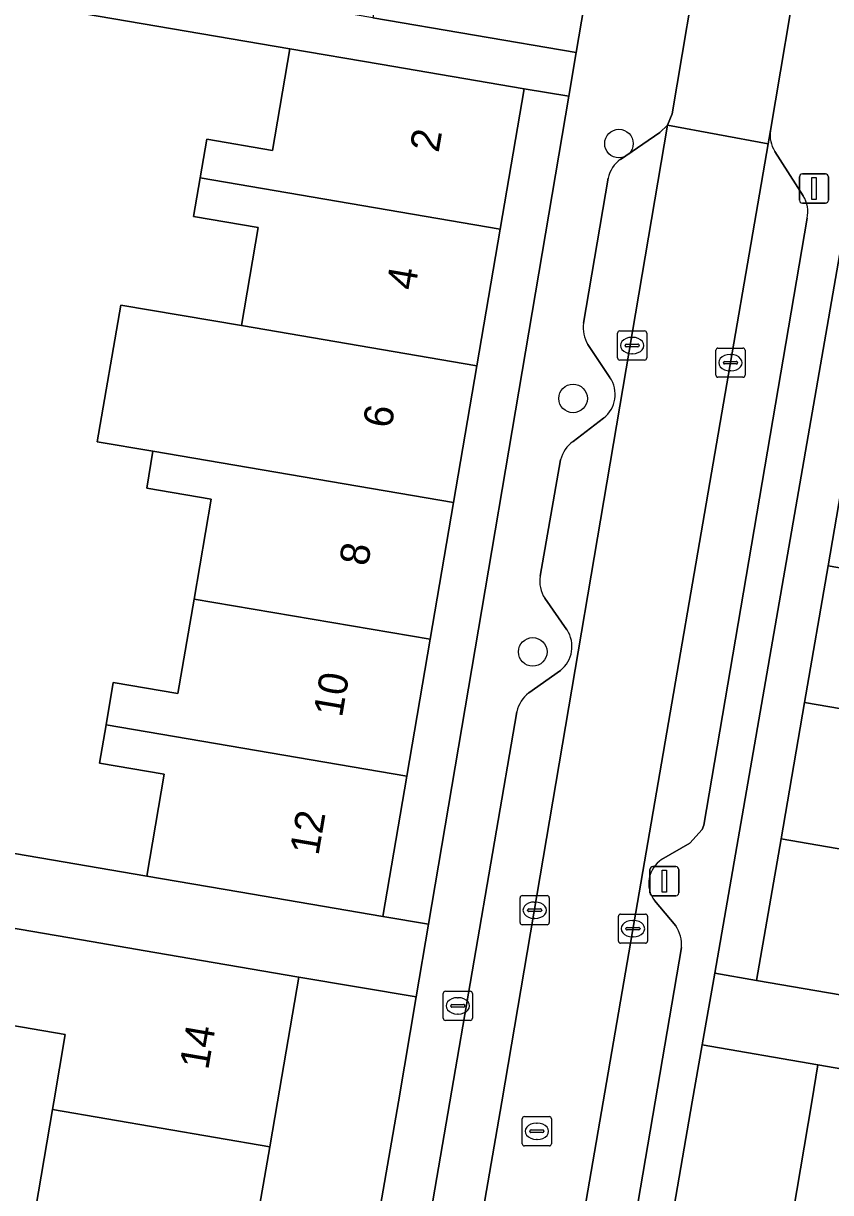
# Model space of a CAD drawing. Extents: x 159817 to 160765, y 380688 to 381638.
# Drawn here: x 160112.52 to 160140.14, y 380996.89 to 381036.92 of the extents above; entities that cross this region are included whole.
import ezdxf

# ---------------------------------------------------------------- set-up
doc = ezdxf.new("R2010")
doc.units = 0
for name, color, linetype in [('IMGEO_Boom', 7, 'Continuous'), ('IMGEO_Brandkraan', 7, 'Continuous'), ('IMGEO_Erf', 7, 'Continuous'), ('IMGEO_Kolk', 7, 'Continuous'), ('IMGEO_Lichtmast', 7, 'Continuous'), ('IMGEO_Pand', 7, 'Continuous'), ('IMGEO_Pand_nummerreeks', 7, 'Continuous'), ('IMGEO_Parkeervlak_open', 7, 'Continuous'), ('IMGEO_Rijbaan_lokaal_open', 7, 'Continuous'), ('IMGEO_Rioolput', 7, 'Continuous'), ('IMGEO_Voetpad_open', 7, 'Continuous')]:
    doc.layers.add(name, color=color, linetype=linetype)

msp = doc.modelspace()

# ---------------------------------------------------------------- linework, layer by layer
at = {"layer": 'IMGEO_Boom'}
for centre in [(160132.895, 381032.809), (160131.325, 381024.082), (160129.945, 381015.406)]:
    msp.add_circle(centre, 0.489, dxfattribs=at)
at = {"layer": 'IMGEO_Brandkraan'}
for p, q in [((160126.879, 381002.859), (160126.879, 381003.711)), ((160126.954, 381003.785), (160127.806, 381003.785)), ((160127.367, 381003.565), (160127.392, 381003.565)), ((160127.88, 381003.711), (160127.88, 381002.859)), ((160127.138, 381003.279), (160127.138, 381003.291)), ((160127.576, 381003.242), (160127.178, 381003.242)), ((160127.181, 381003.328), (160127.579, 381003.328)), ((160127.622, 381003.291), (160127.622, 381003.279)), ((160127.806, 381002.785), (160126.954, 381002.785)), ((160127.39, 381003.005), (160127.365, 381003.005))]:
    msp.add_line(p, q, dxfattribs=at)
for points in [[(160126.879, 381002.859), (160126.879, 381003.711)], [(160126.954, 381003.785), (160127.806, 381003.785)], [(160127.88, 381003.711), (160127.88, 381002.859)], [(160127.806, 381002.785), (160126.954, 381002.785)]]:
    msp.add_lwpolyline(points, dxfattribs=at)
for centre, radius, start, end in [((160126.956, 381003.709), 0.0765, 91.552, 178.448), ((160126.956, 381003.709), 0.0765, 91.552, 178.448), ((160127.804, 381003.709), 0.0765, 1.552, 88.448), ((160127.804, 381003.709), 0.0765, 1.552, 88.448), ((160127.178, 381003.288), 0.0403, 85.8775, 175.7526), ((160127.175, 381003.278), 0.0366, 178.938, 274.7102), ((160127.579, 381003.285), 0.043, 264.8664, 352.4533), ((160127.583, 381003.29), 0.0386, 1.7309, 96.639), ((160126.956, 381002.861), 0.0765, 181.552, 268.448), ((160126.956, 381002.861), 0.0765, 181.552, 268.448), ((160127.804, 381002.861), 0.0765, 271.552, 358.448), ((160127.804, 381002.861), 0.0765, 271.552, 358.448)]:
    msp.add_arc(centre, radius, start, end, dxfattribs=at)
for centre, major_axis, ratio, start_param, end_param in [((160127.366, 381003.285), (-0.387, 0.002), 0.722429, 4.712389, 7.853982), ((160127.391, 381003.285), (-0.39, 0.002), 0.717154, 1.570796, 4.712389)]:
    msp.add_ellipse(centre, major_axis=major_axis, ratio=ratio, start_param=start_param, end_param=end_param, dxfattribs=at)
at = {"layer": 'IMGEO_Erf'}
msp.add_lwpolyline([(160102.088, 381010.233), (160116.737, 381007.729), (160117.334, 381011.222), (160115.123, 381011.6), (160115.347, 381012.91), (160115.593, 381014.354), (160117.806, 381013.976), (160118.359, 381017.215), (160118.944, 381020.637), (160116.734, 381021.014), (160116.949, 381022.275), (160115.045, 381022.6), (160115.845, 381027.281), (160119.974, 381026.576), (160120.547, 381029.931), (160118.338, 381030.309), (160118.565, 381031.636), (160118.79, 381032.956), (160121.034, 381032.572), (160121.63, 381036.057), (160106.966, 381038.562)], dxfattribs=at)
for points in [[(160131.175, 381034.429), (160129.655, 381034.686), (160128.834, 381029.882), (160128.034, 381025.2), (160127.234, 381020.518), (160126.434, 381015.835), (160125.634, 381011.153), (160124.813, 381006.349), (160126.379, 381006.084)], [(160140.049, 381018.35), (160140.854, 381023.024), (160141.659, 381027.698), (160142.494, 381032.543), (160141.101, 381032.785), (160136.17, 381004.405), (160137.604, 381004.156), (160138.439, 381009.001), (160139.244, 381013.675)], [(160113.513, 380999.74), (160113.557, 381000), (160113.95, 381002.304), (160110.944, 381002.818), (160111.498, 381006.056), (160101.651, 381007.738), (160101.342, 381005.857), (160100.698, 381001.943), (160100.177, 380998.779), (160099.688, 380996.187), (160099.421, 380994.563), (160099.153, 380992.939), (160098.75, 380990.5), (160108.566, 380988.808), (160109.018, 380991.434), (160112.008, 380990.919), (160112.551, 380994.1)], [(160125.35, 381000), (160125.958, 381003.592), (160121.945, 381004.271), (160121.209, 381000), (160120.944, 380998.46), (160119.973, 380992.822), (160118.973, 380987.015), (160122.983, 380986.32), (160122.984, 380986.324)], [(160138.717, 380995.414), (160139.491, 381000), (160139.704, 381001.262), (160135.744, 381001.95), (160135.405, 381000), (160132.747, 380984.591), (160136.772, 380983.897), (160137.759, 380989.741)]]:
    msp.add_lwpolyline(points, close=True, dxfattribs=at)
at = {"layer": 'IMGEO_Kolk'}
for p, q in [((160132.844, 381025.468), (160132.844, 381026.32)), ((160132.919, 381026.394), (160133.771, 381026.394)), ((160133.845, 381026.32), (160133.845, 381025.468)), ((160133.146, 381025.937), (160133.544, 381025.937)), ((160133.332, 381026.174), (160133.357, 381026.174)), ((160133.103, 381025.888), (160133.103, 381025.9)), ((160133.541, 381025.851), (160133.143, 381025.851)), ((160133.355, 381025.614), (160133.33, 381025.614)), ((160133.587, 381025.9), (160133.587, 381025.888)), ((160136.208, 381024.88), (160136.208, 381025.732)), ((160136.283, 381025.806), (160137.135, 381025.806)), ((160136.696, 381025.586), (160136.721, 381025.586)), ((160137.209, 381025.732), (160137.209, 381024.88)), ((160133.771, 381025.394), (160132.919, 381025.394)), ((160136.467, 381025.3), (160136.467, 381025.312)), ((160136.905, 381025.263), (160136.507, 381025.263)), ((160136.51, 381025.349), (160136.908, 381025.349)), ((160136.951, 381025.312), (160136.951, 381025.3)), ((160137.135, 381024.806), (160136.283, 381024.806)), ((160136.719, 381025.026), (160136.694, 381025.026)), ((160129.51, 381006.134), (160129.51, 381006.986)), ((160129.585, 381007.06), (160130.437, 381007.06)), ((160129.998, 381006.84), (160130.023, 381006.84)), ((160130.511, 381006.986), (160130.511, 381006.134)), ((160129.769, 381006.554), (160129.769, 381006.566)), ((160130.207, 381006.517), (160129.809, 381006.517)), ((160129.812, 381006.603), (160130.21, 381006.603)), ((160130.253, 381006.566), (160130.253, 381006.554)), ((160132.873, 381005.502), (160132.873, 381006.354)), ((160132.948, 381006.428), (160133.8, 381006.428)), ((160133.874, 381006.354), (160133.874, 381005.502)), ((160130.437, 381006.06), (160129.585, 381006.06)), ((160130.021, 381006.28), (160129.996, 381006.28)), ((160133.132, 381005.922), (160133.132, 381005.934)), ((160133.175, 381005.971), (160133.573, 381005.971)), ((160133.361, 381006.208), (160133.386, 381006.208)), ((160133.616, 381005.934), (160133.616, 381005.922)), ((160133.57, 381005.885), (160133.172, 381005.885)), ((160133.384, 381005.648), (160133.359, 381005.648)), ((160133.8, 381005.428), (160132.948, 381005.428))]:
    msp.add_line(p, q, dxfattribs=at)
for points in [[(160132.844, 381025.468), (160132.844, 381026.32)], [(160132.919, 381026.394), (160133.771, 381026.394)], [(160133.845, 381026.32), (160133.845, 381025.468)], [(160136.208, 381024.88), (160136.208, 381025.732)], [(160136.283, 381025.806), (160137.135, 381025.806)], [(160137.209, 381025.732), (160137.209, 381024.88)], [(160133.771, 381025.394), (160132.919, 381025.394)], [(160137.135, 381024.806), (160136.283, 381024.806)], [(160129.51, 381006.134), (160129.51, 381006.986)], [(160129.585, 381007.06), (160130.437, 381007.06)], [(160130.511, 381006.986), (160130.511, 381006.134)], [(160132.873, 381005.502), (160132.873, 381006.354)], [(160132.948, 381006.428), (160133.8, 381006.428)], [(160133.874, 381006.354), (160133.874, 381005.502)], [(160130.437, 381006.06), (160129.585, 381006.06)], [(160133.8, 381005.428), (160132.948, 381005.428)]]:
    msp.add_lwpolyline(points, dxfattribs=at)
for centre, radius, start, end in [((160132.921, 381026.318), 0.0765, 91.552, 178.448), ((160132.921, 381026.318), 0.0765, 91.552, 178.448), ((160133.769, 381026.318), 0.0765, 1.552, 88.448), ((160133.769, 381026.318), 0.0765, 1.552, 88.448), ((160133.143, 381025.897), 0.0403, 85.8775, 175.7526), ((160133.548, 381025.899), 0.0386, 1.7309, 96.639), ((160133.14, 381025.887), 0.0366, 178.938, 274.7102), ((160133.544, 381025.894), 0.043, 264.8664, 352.4533), ((160136.285, 381025.73), 0.0765, 91.552, 178.448), ((160136.285, 381025.73), 0.0765, 91.552, 178.448), ((160137.133, 381025.73), 0.0765, 1.552, 88.448), ((160137.133, 381025.73), 0.0765, 1.552, 88.448), ((160132.921, 381025.47), 0.0765, 181.552, 268.448), ((160132.921, 381025.47), 0.0765, 181.552, 268.448), ((160133.769, 381025.47), 0.0765, 271.552, 358.448), ((160133.769, 381025.47), 0.0765, 271.552, 358.448), ((160136.507, 381025.309), 0.0403, 85.8775, 175.7526), ((160136.504, 381025.299), 0.0366, 178.938, 274.7102), ((160136.908, 381025.306), 0.043, 264.8664, 352.4533), ((160136.912, 381025.311), 0.0386, 1.7309, 96.639), ((160136.285, 381024.882), 0.0765, 181.552, 268.448), ((160136.285, 381024.882), 0.0765, 181.552, 268.448), ((160137.133, 381024.882), 0.0765, 271.552, 358.448), ((160137.133, 381024.882), 0.0765, 271.552, 358.448), ((160129.587, 381006.984), 0.0765, 91.552, 178.448), ((160129.587, 381006.984), 0.0765, 91.552, 178.448), ((160130.435, 381006.984), 0.0765, 1.552, 88.448), ((160130.435, 381006.984), 0.0765, 1.552, 88.448), ((160129.809, 381006.563), 0.0403, 85.8775, 175.7526), ((160129.806, 381006.553), 0.0366, 178.938, 274.7102), ((160130.21, 381006.56), 0.043, 264.8664, 352.4533), ((160130.214, 381006.565), 0.0386, 1.7309, 96.639), ((160132.95, 381006.352), 0.0765, 91.552, 178.448), ((160132.95, 381006.352), 0.0765, 91.552, 178.448), ((160133.798, 381006.352), 0.0765, 1.552, 88.448), ((160133.798, 381006.352), 0.0765, 1.552, 88.448), ((160129.587, 381006.136), 0.0765, 181.552, 268.448), ((160129.587, 381006.136), 0.0765, 181.552, 268.448), ((160130.435, 381006.136), 0.0765, 271.552, 358.448), ((160130.435, 381006.136), 0.0765, 271.552, 358.448), ((160133.172, 381005.931), 0.0403, 85.8775, 175.7526), ((160133.169, 381005.921), 0.0366, 178.938, 274.7102), ((160133.573, 381005.928), 0.043, 264.8664, 352.4533), ((160133.577, 381005.933), 0.0386, 1.7309, 96.639), ((160132.95, 381005.504), 0.0765, 181.552, 268.448), ((160132.95, 381005.504), 0.0765, 181.552, 268.448), ((160133.798, 381005.504), 0.0765, 271.552, 358.448), ((160133.798, 381005.504), 0.0765, 271.552, 358.448)]:
    msp.add_arc(centre, radius, start, end, dxfattribs=at)
for centre, major_axis, ratio, start_param, end_param in [((160133.331, 381025.894), (-0.387, 0.002), 0.722429, 4.712389, 7.853982), ((160133.356, 381025.894), (-0.39, 0.002), 0.717154, 1.570796, 4.712389), ((160136.695, 381025.306), (-0.387, 0.002), 0.722429, 4.712389, 7.853982), ((160136.72, 381025.306), (-0.39, 0.002), 0.717154, 1.570796, 4.712389), ((160129.997, 381006.56), (-0.387, 0.002), 0.722429, 4.712389, 7.853982), ((160130.022, 381006.56), (-0.39, 0.002), 0.717154, 1.570796, 4.712389), ((160133.36, 381005.928), (-0.387, 0.002), 0.722429, 4.712389, 7.853982), ((160133.385, 381005.928), (-0.39, 0.002), 0.717154, 1.570796, 4.712389)]:
    msp.add_ellipse(centre, major_axis=major_axis, ratio=ratio, start_param=start_param, end_param=end_param, dxfattribs=at)
at = {"layer": 'IMGEO_Lichtmast'}
for p, q in [((160139.071, 381030.869), (160139.071, 381031.669)), ((160139.071, 381031.669), (160139.071, 381030.869)), ((160139.171, 381031.769), (160139.961, 381031.769)), ((160139.961, 381031.769), (160139.171, 381031.769)), ((160140.061, 381031.669), (160140.061, 381030.869)), ((160140.061, 381030.869), (160140.061, 381031.669)), ((160139.961, 381030.769), (160139.171, 381030.769)), ((160139.171, 381030.769), (160139.961, 381030.769)), ((160133.953, 381007.154), (160133.953, 381007.954)), ((160133.953, 381007.954), (160133.953, 381007.154)), ((160134.053, 381008.054), (160134.843, 381008.054)), ((160134.843, 381008.054), (160134.053, 381008.054)), ((160134.943, 381007.954), (160134.943, 381007.154)), ((160134.943, 381007.154), (160134.943, 381007.954)), ((160134.843, 381007.054), (160134.053, 381007.054)), ((160134.053, 381007.054), (160134.843, 381007.054))]:
    msp.add_line(p, q, dxfattribs=at)
for points in [[(160139.491, 381031.644), (160139.641, 381031.644), (160139.641, 381030.894), (160139.491, 381030.894), (160139.491, 381031.644)], [(160134.373, 381007.929), (160134.523, 381007.929), (160134.523, 381007.179), (160134.373, 381007.179), (160134.373, 381007.929)]]:
    msp.add_lwpolyline(points, dxfattribs=at)
for centre, start, end in [((160139.171, 381031.669), 90, 180), ((160139.171, 381031.669), 90, 180), ((160139.961, 381031.669), 0, 90), ((160139.961, 381031.669), 360, 90), ((160139.171, 381030.869), 180, 270), ((160139.171, 381030.869), 180, 270), ((160139.961, 381030.869), 270, 0), ((160139.961, 381030.869), 270, 0), ((160134.053, 381007.954), 90, 180), ((160134.053, 381007.954), 90, 180), ((160134.843, 381007.954), 0, 90), ((160134.843, 381007.954), 360, 90), ((160134.053, 381007.154), 180, 270), ((160134.053, 381007.154), 180, 270), ((160134.843, 381007.154), 270, 0), ((160134.843, 381007.154), 270, 0)]:
    msp.add_arc(centre, 0.1, start, end, dxfattribs=at)
at = {"layer": 'IMGEO_Pand'}
for points in [[(160131.429, 381035.928), (160132.354, 381041.37), (160125.393, 381042.554), (160124.468, 381037.113)], [(160128.834, 381029.882), (160129.655, 381034.686), (160124.727, 381035.528), (160121.63, 381036.057), (160121.034, 381032.572), (160118.79, 381032.956), (160118.565, 381031.636)], [(160128.834, 381029.882), (160118.565, 381031.636), (160118.338, 381030.309), (160120.547, 381029.931), (160119.974, 381026.576), (160128.034, 381025.2)], [(160119.974, 381026.576), (160115.845, 381027.281), (160115.045, 381022.6), (160116.949, 381022.275), (160127.234, 381020.518), (160128.034, 381025.2)], [(160140.049, 381018.35), (160150.484, 381016.553), (160150.728, 381017.968), (160148.297, 381018.387), (160148.858, 381021.645), (160140.854, 381023.024)], [(160126.434, 381015.835), (160127.234, 381020.518), (160116.949, 381022.275), (160116.734, 381021.014), (160118.944, 381020.637), (160118.359, 381017.215)], [(160147.293, 381012.289), (160147.877, 381015.677), (160150.263, 381015.266), (160150.484, 381016.553), (160140.049, 381018.35), (160139.244, 381013.675)], [(160126.434, 381015.835), (160118.359, 381017.215), (160117.806, 381013.976), (160115.593, 381014.354), (160115.347, 381012.91), (160125.634, 381011.153)], [(160147.293, 381012.289), (160139.244, 381013.675), (160138.439, 381009.001), (160148.883, 381007.202), (160149.114, 381008.544), (160146.719, 381008.957)], [(160125.634, 381011.153), (160115.347, 381012.91), (160115.123, 381011.6), (160117.334, 381011.222), (160116.737, 381007.729), (160119.885, 381007.191), (160124.813, 381006.349)], [(160148.883, 381007.202), (160138.439, 381009.001), (160137.604, 381004.156), (160142.532, 381003.307), (160145.641, 381002.771), (160148.048, 381002.356), (160148.68, 381006.024)], [(160113.513, 380999.74), (160120.944, 380998.46), (160121.209, 381000), (160121.945, 381004.271), (160117.017, 381005.113), (160114.502, 381005.543), (160111.498, 381006.056), (160110.944, 381002.818), (160113.95, 381002.304), (160113.557, 381000)], [(160146.119, 380994.162), (160147.105, 380999.967), (160146.922, 381000), (160144.632, 381000.413), (160139.704, 381001.262), (160139.491, 381000), (160138.717, 380995.414)], [(160119.973, 380992.822), (160120.944, 380998.46), (160113.513, 380999.74), (160112.551, 380994.1)]]:
    msp.add_lwpolyline(points, close=True, dxfattribs=at)
at = {"layer": 'IMGEO_Parkeervlak_open'}
for points in [[(160138.075, 381033.251), (160137.998, 381032.804), (160132.353, 381000), (160126.083, 380963.562), (160125.95, 380962.792)], [(160128.881, 381000), (160134.55, 381033.44), (160134.298, 381033.192), (160132.947, 381032.269)], [(160139.201, 381031.014), (160138.223, 381032.543)], [(160132.524, 381031.623), (160131.685, 381026.662)], [(160134.354, 381008.291), (160135.319, 381008.854), (160135.737, 381009.327), (160135.799, 381009.474), (160139.331, 381030.253)], [(160131.828, 381025.924), (160132.586, 381024.805)], [(160132.367, 381023.407), (160131.327, 381022.609)], [(160130.899, 381021.978), (160130.194, 381017.995)], [(160130.355, 381017.243), (160131.116, 381016.16)], [(160130.891, 381014.769), (160129.809, 381014.001)], [(160129.403, 381013.355), (160127.111, 381000), (160122.948, 380975.751)], [(160134.837, 381006.027), (160134.105, 381006.894)], [(160131.53, 380984.74), (160134.134, 381000), (160135.037, 381005.288)], [(160122.575, 380963.442), (160122.694, 380964.146), (160128.881, 381000)]]:
    msp.add_lwpolyline(points, dxfattribs=at)
for centre, radius, start, end in [((160139.113, 381033.098), 1.049, 171.6356, 211.9785), ((160133.555, 381031.41), 1.053, 125.2652, 168.3013), ((160138.365, 381030.48), 0.992, 346.7971, 32.5911), ((160132.778, 381026.491), 1.106, 171.108, 210.8243), ((160131.727, 381024.223), 1.037, 308.078, 34.1156), ((160131.941, 381021.732), 1.071, 124.9921, 166.7108), ((160131.305, 381017.84), 1.122, 172.0393, 212.1294), ((160130.241, 381015.588), 1.046, 308.452, 33.1715), ((160130.48, 381013.129), 1.1, 127.5615, 168.1412), ((160134.891, 381007.475), 0.977, 123.3398, 216.4478), ((160133.887, 381005.373), 1.153, 355.7575, 34.5296)]:
    msp.add_arc(centre, radius, start, end, dxfattribs=at)
at = {"layer": 'IMGEO_Rijbaan_lokaal_open'}
for points in [[(160139.216, 381039.981), (160135.848, 381040.557), (160135.728, 381039.863), (160134.716, 381033.831), (160134.55, 381033.44), (160137.998, 381032.804), (160138.075, 381033.251), (160139.094, 381039.294)], [(160134.55, 381033.44), (160128.881, 381000), (160122.694, 380964.146), (160126.083, 380963.562), (160132.353, 381000), (160137.998, 381032.804)]]:
    msp.add_lwpolyline(points, close=True, dxfattribs=at)
at = {"layer": 'IMGEO_Rioolput'}
for p, q in [((160129.66, 380999.492), (160130.512, 380999.492)), ((160129.585, 380998.566), (160129.585, 380999.418)), ((160130.073, 380999.272), (160130.098, 380999.272)), ((160130.586, 380999.418), (160130.586, 380998.566)), ((160129.844, 380998.986), (160129.844, 380998.998)), ((160130.282, 380998.949), (160129.884, 380998.949)), ((160129.887, 380999.035), (160130.285, 380999.035)), ((160130.096, 380998.712), (160130.071, 380998.712)), ((160130.328, 380998.998), (160130.328, 380998.986)), ((160130.512, 380998.492), (160129.66, 380998.492))]:
    msp.add_line(p, q, dxfattribs=at)
for points in [[(160129.66, 380999.492), (160130.512, 380999.492)], [(160129.585, 380998.566), (160129.585, 380999.418)], [(160130.586, 380999.418), (160130.586, 380998.566)], [(160130.512, 380998.492), (160129.66, 380998.492)]]:
    msp.add_lwpolyline(points, dxfattribs=at)
for centre, radius, start, end in [((160129.662, 380999.416), 0.0765, 91.552, 178.448), ((160129.662, 380999.416), 0.0765, 91.552, 178.448), ((160130.51, 380999.416), 0.0765, 1.552, 88.448), ((160130.51, 380999.416), 0.0765, 1.552, 88.448), ((160129.884, 380998.995), 0.0403, 85.8775, 175.7526), ((160129.881, 380998.985), 0.0366, 178.938, 274.7102), ((160130.285, 380998.992), 0.043, 264.8664, 352.4533), ((160130.289, 380998.997), 0.0386, 1.7309, 96.639), ((160129.662, 380998.568), 0.0765, 181.552, 268.448), ((160129.662, 380998.568), 0.0765, 181.552, 268.448), ((160130.51, 380998.568), 0.0765, 271.552, 358.448), ((160130.51, 380998.568), 0.0765, 271.552, 358.448)]:
    msp.add_arc(centre, radius, start, end, dxfattribs=at)
for centre, major_axis, ratio, start_param, end_param in [((160130.072, 380998.992), (-0.387, 0.002), 0.722429, 4.712389, 7.853982), ((160130.097, 380998.992), (-0.39, 0.002), 0.717154, 1.570796, 4.712389)]:
    msp.add_ellipse(centre, major_axis=major_axis, ratio=ratio, start_param=start_param, end_param=end_param, dxfattribs=at)
at = {"layer": 'IMGEO_Voetpad_open'}
for points in [[(160136.597, 381059.446), (160136.209, 381058.234), (160134.008, 381051.026), (160132.354, 381041.37), (160131.429, 381035.928), (160131.175, 381034.429), (160126.379, 381006.084), (160125.958, 381003.592), (160125.35, 381000), (160122.984, 380986.324), (160122.983, 380986.32), (160122.551, 380983.824), (160119.128, 380964.039), (160122.575, 380963.442)], [(160106.966, 381038.562), (160121.63, 381036.057), (160124.727, 381035.528), (160129.655, 381034.686), (160131.175, 381034.429), (160131.429, 381035.928), (160124.468, 381037.113), (160107.38, 381040.022)], [(160132.947, 381032.269), (160134.298, 381033.192), (160134.55, 381033.44), (160134.716, 381033.831), (160135.728, 381039.863)], [(160139.094, 381039.294), (160138.075, 381033.251)], [(160125.95, 380962.792), (160128.898, 380962.283), (160132.329, 380982.168), (160132.747, 380984.591), (160135.405, 381000), (160135.744, 381001.95), (160136.17, 381004.405), (160141.101, 381032.785), (160141.363, 381034.29), (160141.863, 381037.344)], [(160138.223, 381032.543), (160139.201, 381031.014)], [(160131.685, 381026.662), (160132.524, 381031.623)], [(160139.331, 381030.253), (160135.799, 381009.474), (160135.737, 381009.327), (160135.319, 381008.854), (160134.354, 381008.291)], [(160132.586, 381024.805), (160131.828, 381025.924)], [(160131.327, 381022.609), (160132.367, 381023.407)], [(160130.194, 381017.995), (160130.899, 381021.978)], [(160131.116, 381016.16), (160130.355, 381017.243)], [(160129.809, 381014.001), (160130.891, 381014.769)], [(160122.948, 380975.751), (160127.111, 381000), (160129.403, 381013.355)], [(160111.498, 381006.056), (160114.502, 381005.543), (160117.017, 381005.113), (160121.945, 381004.271), (160125.958, 381003.592), (160126.379, 381006.084), (160124.813, 381006.349), (160119.885, 381007.191), (160116.737, 381007.729), (160102.088, 381010.233)], [(160134.105, 381006.894), (160134.837, 381006.027)], [(160135.037, 381005.288), (160134.134, 381000), (160131.53, 380984.74)], [(160142.532, 381003.307), (160137.604, 381004.156), (160136.17, 381004.405), (160135.744, 381001.95), (160139.704, 381001.262), (160144.632, 381000.413)]]:
    msp.add_lwpolyline(points, dxfattribs=at)
for centre, radius, start, end in [((160139.113, 381033.098), 1.049, 171.6356, 211.9785), ((160133.555, 381031.41), 1.053, 125.2652, 168.3013), ((160138.365, 381030.48), 0.992, 346.7971, 32.5911), ((160132.778, 381026.491), 1.106, 171.108, 210.8243), ((160131.727, 381024.223), 1.037, 308.078, 34.1156), ((160131.941, 381021.732), 1.071, 124.9921, 166.7108), ((160131.305, 381017.84), 1.122, 172.0393, 212.1294), ((160130.241, 381015.588), 1.046, 308.452, 33.1715), ((160130.48, 381013.129), 1.1, 127.5615, 168.1412), ((160134.891, 381007.475), 0.977, 123.3398, 216.4478), ((160133.887, 381005.373), 1.153, 355.7575, 34.5296)]:
    msp.add_arc(centre, radius, start, end, dxfattribs=at)

# ---------------------------------------------------------------- texts
at = {"layer": 'IMGEO_Pand_nummerreeks'}
for s, rotation, p in [('2', 80.3034, (160126.721, 381032.476)), ('4', 80.3034, (160125.914, 381027.755)), ('6', 80.3034, (160125.107, 381023.032)), ('8', 80.3034, (160124.301, 381018.313)), ('10', 80.3034, (160123.417, 381013.137)), ('12', 80.3034, (160122.609, 381008.408)), ('14', 80.2278, (160118.837, 381001.069))]:
    msp.add_text(s, height=1, rotation=rotation, dxfattribs=at).set_placement(p)

doc.saveas('drawing.dxf')
